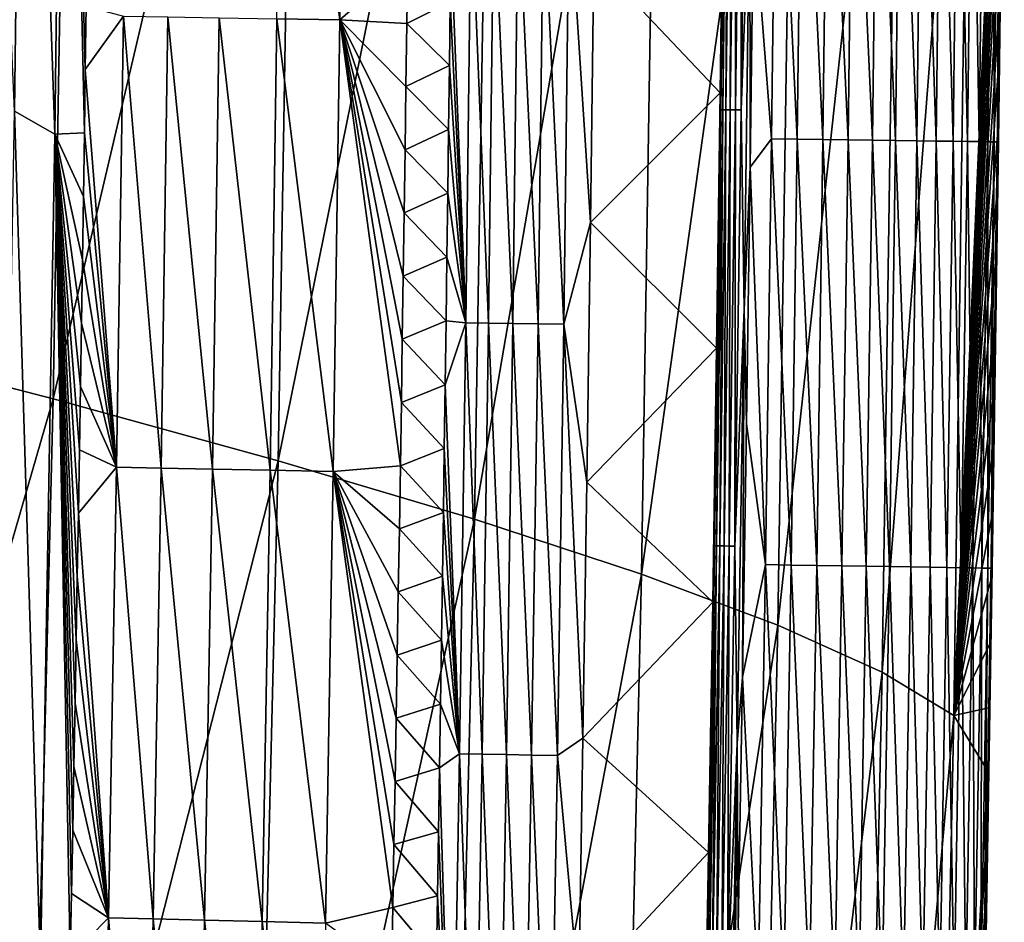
# Model space of a CAD drawing. Header units: millimetres. Extents: x -300 to 300, y -500 to 500.
# Tile 529 of 656: x 282 to 300, y -69 to -53. Entities that reach past the tile are written whole.
import ezdxf

# ---------------------------------------------------------------- set-up
doc = ezdxf.new("R2010")
doc.units = ezdxf.units.MM
doc.header["$LTSCALE"] = 81.481481
for name, color, linetype in [('19', 7, 'CONTINUOUS'), ('21', 7, 'CONTINUOUS'), ('23', 7, 'CONTINUOUS'), ('26', 7, 'CONTINUOUS'), ('27', 7, 'CONTINUOUS'), ('29', 7, 'CONTINUOUS'), ('30', 7, 'CONTINUOUS'), ('32', 7, 'CONTINUOUS')]:
    doc.layers.add(name, color=color, linetype=linetype)

msp = doc.modelspace()

# ---------------------------------------------------------------- linework, layer by layer
at = {"layer": '19', "color": 7, "linetype": 'CONTINUOUS'}
for points in [[(278.052, -58.421, 37.634), (282.905, -40.272, 34.184), (278.381, -39.473, 37.602), (278.052, -58.421, 37.634)], [(282.576, -59.594, 34.215), (282.905, -40.272, 34.184), (278.052, -58.421, 37.634), (282.576, -59.594, 34.215)], [(282.576, -59.594, 34.215), (286.936, -41.029, 30.578), (282.905, -40.272, 34.184), (282.576, -59.594, 34.215)], [(286.609, -60.705, 30.606), (286.936, -41.029, 30.578), (282.576, -59.594, 34.215), (286.609, -60.705, 30.606)], [(286.609, -60.705, 30.606), (290.455, -41.743, 26.779), (286.936, -41.029, 30.578), (286.609, -60.705, 30.606)], [(290.131, -61.751, 26.805), (290.455, -41.743, 26.779), (286.609, -60.705, 30.606), (290.131, -61.751, 26.805)], [(290.131, -61.751, 26.805), (293.442, -42.414, 22.783), (290.455, -41.743, 26.779), (290.131, -61.751, 26.805)], [(293.123, -62.732, 22.805), (293.442, -42.414, 22.783), (290.131, -61.751, 26.805), (293.123, -62.732, 22.805)], [(293.123, -62.732, 22.805), (295.877, -43.04, 18.584), (293.442, -42.414, 22.783), (293.123, -62.732, 22.805)], [(295.564, -63.646, 18.602), (295.877, -43.04, 18.584), (293.123, -62.732, 22.805), (295.564, -63.646, 18.602)], [(295.564, -63.646, 18.602), (297.743, -43.619, 14.177), (295.877, -43.04, 18.584), (295.564, -63.646, 18.602)], [(297.436, -64.491, 14.191), (297.743, -43.619, 14.177), (295.564, -63.646, 18.602), (297.436, -64.491, 14.191)], [(297.436, -64.491, 14.191), (299.017, -44.152, 9.558), (297.743, -43.619, 14.177), (297.436, -64.491, 14.191)], [(298.72, -65.265, 9.567), (299.017, -44.152, 9.558), (297.436, -64.491, 14.191), (298.72, -65.265, 9.567)], [(299.017, -44.152, 9.558), (298.72, -65.265, 9.567), (299.624, -44.576, 5.459), (299.017, -44.152, 9.558)], [(299.624, -44.576, 5.459), (298.72, -65.265, 9.567), (299.612, -45.719, 5.46), (299.624, -44.576, 5.459)], [(299.612, -45.719, 5.46), (298.72, -65.265, 9.567), (299.599, -46.862, 5.461), (299.612, -45.719, 5.46)], [(299.599, -46.862, 5.461), (298.72, -65.265, 9.567), (299.586, -48.005, 5.462), (299.599, -46.862, 5.461)], [(299.586, -48.005, 5.462), (298.72, -65.265, 9.567), (299.573, -49.148, 5.462), (299.586, -48.005, 5.462)], [(299.573, -49.148, 5.462), (298.72, -65.265, 9.567), (299.559, -50.29, 5.463), (299.573, -49.148, 5.462)], [(299.559, -50.29, 5.463), (298.72, -65.265, 9.567), (299.545, -51.432, 5.464), (299.559, -50.29, 5.463)], [(299.545, -51.432, 5.464), (298.72, -65.265, 9.567), (299.531, -52.574, 5.465), (299.545, -51.432, 5.464)], [(299.531, -52.574, 5.465), (298.72, -65.265, 9.567), (299.516, -53.716, 5.466), (299.531, -52.574, 5.465)], [(299.516, -53.716, 5.466), (298.72, -65.265, 9.567), (299.501, -54.858, 5.467), (299.516, -53.716, 5.466)], [(299.501, -54.858, 5.467), (298.72, -65.265, 9.567), (299.485, -56, 5.468), (299.501, -54.858, 5.467)], [(299.485, -56, 5.468), (298.72, -65.265, 9.567), (299.469, -57.141, 5.469), (299.485, -56, 5.468)], [(299.469, -57.141, 5.469), (298.72, -65.265, 9.567), (299.452, -58.283, 5.47), (299.469, -57.141, 5.469)], [(299.452, -58.283, 5.47), (298.72, -65.265, 9.567), (299.436, -59.424, 5.471), (299.452, -58.283, 5.47)], [(277.585, -76.85, 37.679), (282.576, -59.594, 34.215), (278.052, -58.421, 37.634), (277.585, -76.85, 37.679)], [(299.436, -59.424, 5.471), (298.72, -65.265, 9.567), (299.419, -60.565, 5.472), (299.436, -59.424, 5.471)], [(282.11, -78.382, 34.257), (282.576, -59.594, 34.215), (277.585, -76.85, 37.679), (282.11, -78.382, 34.257)], [(282.11, -78.382, 34.257), (286.609, -60.705, 30.606), (282.576, -59.594, 34.215), (282.11, -78.382, 34.257)], [(286.145, -79.83, 30.645), (286.609, -60.705, 30.606), (282.11, -78.382, 34.257), (286.145, -79.83, 30.645)], [(286.145, -79.83, 30.645), (290.131, -61.751, 26.805), (286.609, -60.705, 30.606), (286.145, -79.83, 30.645)], [(299.419, -60.565, 5.472), (298.72, -65.265, 9.567), (299.401, -61.706, 5.473), (299.419, -60.565, 5.472)], [(289.671, -81.193, 26.839), (290.131, -61.751, 26.805), (286.145, -79.83, 30.645), (289.671, -81.193, 26.839)], [(289.671, -81.193, 26.839), (293.123, -62.732, 22.805), (290.131, -61.751, 26.805), (289.671, -81.193, 26.839)], [(299.401, -61.706, 5.473), (298.72, -65.265, 9.567), (299.383, -62.847, 5.475), (299.401, -61.706, 5.473)], [(292.668, -82.468, 22.835), (293.123, -62.732, 22.805), (289.671, -81.193, 26.839), (292.668, -82.468, 22.835)], [(292.668, -82.468, 22.835), (295.564, -63.646, 18.602), (293.123, -62.732, 22.805), (292.668, -82.468, 22.835)], [(299.383, -62.847, 5.475), (298.72, -65.265, 9.567), (299.365, -63.987, 5.476), (299.383, -62.847, 5.475)], [(295.117, -83.653, 18.627), (295.564, -63.646, 18.602), (292.668, -82.468, 22.835), (295.117, -83.653, 18.627)], [(295.117, -83.653, 18.627), (297.436, -64.491, 14.191), (295.564, -63.646, 18.602), (295.117, -83.653, 18.627)], [(299.365, -63.987, 5.476), (298.72, -65.265, 9.567), (299.346, -65.128, 5.477), (299.365, -63.987, 5.476)], [(296.999, -84.747, 14.21), (297.436, -64.491, 14.191), (295.117, -83.653, 18.627), (296.999, -84.747, 14.21)], [(296.999, -84.747, 14.21), (298.72, -65.265, 9.567), (297.436, -64.491, 14.191), (296.999, -84.747, 14.21)], [(298.295, -85.747, 9.579), (298.72, -65.265, 9.567), (296.999, -84.747, 14.21), (298.295, -85.747, 9.579)], [(298.72, -65.265, 9.567), (298.295, -85.747, 9.579), (299.327, -66.268, 5.478), (298.72, -65.265, 9.567)], [(299.346, -65.128, 5.477), (298.72, -65.265, 9.567), (299.327, -66.268, 5.478), (299.346, -65.128, 5.477)], [(299.327, -66.268, 5.478), (298.295, -85.747, 9.579), (299.307, -67.408, 5.479), (299.327, -66.268, 5.478)], [(299.307, -67.408, 5.479), (298.295, -85.747, 9.579), (299.287, -68.548, 5.481), (299.307, -67.408, 5.479)], [(299.287, -68.548, 5.481), (298.295, -85.747, 9.579), (299.267, -69.688, 5.482), (299.287, -68.548, 5.481)]]:
    msp.add_3dface(points, dxfattribs=at)
at = {"layer": '21', "color": 7, "linetype": 'CONTINUOUS'}
for points in [[(281.882, -54.434, 12.679), (281.22, -38.98, 14.123), (282.073, -39.292, 12.687), (281.882, -54.434, 12.679)], [(281.882, -54.434, 12.679), (282.073, -39.292, 12.687), (282.609, -54.847, 11.245), (281.882, -54.434, 12.679)], [(282.609, -54.847, 11.245), (282.073, -39.292, 12.687), (282.798, -39.594, 11.256), (282.609, -54.847, 11.245)], [(282.609, -54.847, 11.245), (282.798, -39.594, 11.256), (283.137, -54.827, 10.029), (282.609, -54.847, 11.245)], [(283.137, -54.827, 10.029), (282.798, -39.594, 11.256), (283.153, -53.692, 10.029), (283.137, -54.827, 10.029)], [(283.153, -53.692, 10.029), (282.798, -39.594, 11.256), (283.169, -52.557, 10.03), (283.153, -53.692, 10.029)], [(281.623, -69.25, 12.669), (281.882, -54.434, 12.679), (282.353, -69.77, 11.229), (281.623, -69.25, 12.669)], [(282.353, -69.77, 11.229), (281.882, -54.434, 12.679), (282.609, -54.847, 11.245), (282.353, -69.77, 11.229)], [(282.353, -69.77, 11.229), (282.609, -54.847, 11.245), (282.885, -69.594, 10.017), (282.353, -69.77, 11.229)], [(283.12, -55.963, 10.028), (282.609, -54.847, 11.245), (283.137, -54.827, 10.029), (283.12, -55.963, 10.028)], [(282.885, -69.594, 10.017), (282.609, -54.847, 11.245), (282.907, -68.457, 10.018), (282.885, -69.594, 10.017)], [(282.907, -68.457, 10.018), (282.609, -54.847, 11.245), (282.929, -67.321, 10.019), (282.907, -68.457, 10.018)], [(282.929, -67.321, 10.019), (282.609, -54.847, 11.245), (282.95, -66.184, 10.02), (282.929, -67.321, 10.019)], [(282.95, -66.184, 10.02), (282.609, -54.847, 11.245), (282.97, -65.048, 10.021), (282.95, -66.184, 10.02)], [(282.97, -65.048, 10.021), (282.609, -54.847, 11.245), (282.991, -63.912, 10.022), (282.97, -65.048, 10.021)], [(282.991, -63.912, 10.022), (282.609, -54.847, 11.245), (283.01, -62.776, 10.023), (282.991, -63.912, 10.022)], [(283.01, -62.776, 10.023), (282.609, -54.847, 11.245), (283.03, -61.64, 10.024), (283.01, -62.776, 10.023)], [(283.03, -61.64, 10.024), (282.609, -54.847, 11.245), (283.049, -60.504, 10.025), (283.03, -61.64, 10.024)], [(283.049, -60.504, 10.025), (282.609, -54.847, 11.245), (283.067, -59.369, 10.025), (283.049, -60.504, 10.025)], [(283.067, -59.369, 10.025), (282.609, -54.847, 11.245), (283.085, -58.233, 10.026), (283.067, -59.369, 10.025)], [(283.085, -58.233, 10.026), (282.609, -54.847, 11.245), (283.103, -57.098, 10.027), (283.085, -58.233, 10.026)], [(283.103, -57.098, 10.027), (282.609, -54.847, 11.245), (283.12, -55.963, 10.028), (283.103, -57.098, 10.027)]]:
    msp.add_3dface(points, dxfattribs=at)
at = {"layer": '23', "color": 7, "linetype": 'CONTINUOUS'}
for points in [[(288.916, -52.863, 2.078), (288.931, -51.731, 2.077), (289.692, -52.476, 1.433), (288.916, -52.863, 2.078)], [(289.678, -53.619, 1.432), (288.916, -52.863, 2.078), (289.692, -52.476, 1.433), (289.678, -53.619, 1.432)], [(288.9, -53.996, 2.079), (288.916, -52.863, 2.078), (289.678, -53.619, 1.432), (288.9, -53.996, 2.079)], [(289.664, -54.763, 1.432), (288.9, -53.996, 2.079), (289.678, -53.619, 1.432), (289.664, -54.763, 1.432)], [(288.885, -55.128, 2.08), (288.9, -53.996, 2.079), (289.664, -54.763, 1.432), (288.885, -55.128, 2.08)], [(289.649, -55.907, 1.432), (288.885, -55.128, 2.08), (289.664, -54.763, 1.432), (289.649, -55.907, 1.432)], [(288.868, -56.261, 2.081), (288.885, -55.128, 2.08), (289.649, -55.907, 1.432), (288.868, -56.261, 2.081)], [(289.635, -57.051, 1.431), (288.868, -56.261, 2.081), (289.649, -55.907, 1.432), (289.635, -57.051, 1.431)], [(288.852, -57.393, 2.082), (288.868, -56.261, 2.081), (289.635, -57.051, 1.431), (288.852, -57.393, 2.082)], [(289.619, -58.195, 1.431), (288.852, -57.393, 2.082), (289.635, -57.051, 1.431), (289.619, -58.195, 1.431)], [(288.835, -58.525, 2.083), (288.852, -57.393, 2.082), (289.619, -58.195, 1.431), (288.835, -58.525, 2.083)], [(289.604, -59.339, 1.431), (288.835, -58.525, 2.083), (289.619, -58.195, 1.431), (289.604, -59.339, 1.431)], [(288.818, -59.657, 2.084), (288.835, -58.525, 2.083), (289.604, -59.339, 1.431), (288.818, -59.657, 2.084)], [(289.588, -60.483, 1.43), (288.818, -59.657, 2.084), (289.604, -59.339, 1.431), (289.588, -60.483, 1.43)], [(288.8, -60.79, 2.085), (288.818, -59.657, 2.084), (289.588, -60.483, 1.43), (288.8, -60.79, 2.085)], [(289.571, -61.628, 1.43), (288.8, -60.79, 2.085), (289.588, -60.483, 1.43), (289.571, -61.628, 1.43)], [(288.782, -61.922, 2.086), (288.8, -60.79, 2.085), (289.571, -61.628, 1.43), (288.782, -61.922, 2.086)], [(289.554, -62.772, 1.429), (288.782, -61.922, 2.086), (289.571, -61.628, 1.43), (289.554, -62.772, 1.429)], [(288.763, -63.053, 2.087), (288.782, -61.922, 2.086), (289.554, -62.772, 1.429), (288.763, -63.053, 2.087)], [(289.537, -63.917, 1.429), (288.763, -63.053, 2.087), (289.554, -62.772, 1.429), (289.537, -63.917, 1.429)], [(288.744, -64.185, 2.088), (288.763, -63.053, 2.087), (289.537, -63.917, 1.429), (288.744, -64.185, 2.088)], [(289.52, -65.062, 1.429), (288.744, -64.185, 2.088), (289.537, -63.917, 1.429), (289.52, -65.062, 1.429)], [(288.725, -65.317, 2.089), (288.744, -64.185, 2.088), (289.52, -65.062, 1.429), (288.725, -65.317, 2.089)], [(289.502, -66.207, 1.428), (288.725, -65.317, 2.089), (289.52, -65.062, 1.429), (289.502, -66.207, 1.428)], [(288.705, -66.449, 2.09), (288.725, -65.317, 2.089), (289.502, -66.207, 1.428), (288.705, -66.449, 2.09)], [(289.484, -67.352, 1.428), (288.705, -66.449, 2.09), (289.502, -66.207, 1.428), (289.484, -67.352, 1.428)], [(288.685, -67.58, 2.091), (288.705, -66.449, 2.09), (289.484, -67.352, 1.428), (288.685, -67.58, 2.091)], [(289.465, -68.497, 1.427), (288.685, -67.58, 2.091), (289.484, -67.352, 1.428), (289.465, -68.497, 1.427)], [(288.664, -68.712, 2.092), (288.685, -67.58, 2.091), (289.465, -68.497, 1.427), (288.664, -68.712, 2.092)], [(289.446, -69.642, 1.427), (288.664, -68.712, 2.092), (289.465, -68.497, 1.427), (289.446, -69.642, 1.427)], [(288.643, -69.843, 2.093), (288.664, -68.712, 2.092), (289.446, -69.642, 1.427), (288.643, -69.843, 2.093)]]:
    msp.add_3dface(points, dxfattribs=at)
at = {"layer": '26', "color": 7, "linetype": 'CONTINUOUS'}
for points in [[(286.683, -44.691, 4.379), (287.716, -52.802, 3.169), (286.584, -52.783, 4.381), (286.683, -44.691, 4.379)], [(287.815, -44.707, 3.165), (287.716, -52.802, 3.169), (286.683, -44.691, 4.379), (287.815, -44.707, 3.165)], [(287.815, -44.707, 3.165), (288.931, -51.731, 2.077), (287.716, -52.802, 3.169), (287.815, -44.707, 3.165)], [(288.931, -51.731, 2.077), (288.916, -52.863, 2.078), (287.716, -52.802, 3.169), (288.931, -51.731, 2.077)], [(283.153, -53.692, 10.029), (283.169, -52.557, 10.03), (283.836, -52.733, 8.529), (283.153, -53.692, 10.029)], [(283.153, -53.692, 10.029), (283.836, -52.733, 8.529), (283.714, -60.814, 8.525), (283.153, -53.692, 10.029)], [(283.836, -52.733, 8.529), (284.513, -60.832, 7.073), (283.714, -60.814, 8.525), (283.836, -52.733, 8.529)], [(284.634, -52.748, 7.075), (284.513, -60.832, 7.073), (283.836, -52.733, 8.529), (284.634, -52.748, 7.075)], [(284.634, -52.748, 7.075), (285.433, -60.852, 5.688), (284.513, -60.832, 7.073), (284.634, -52.748, 7.075)], [(285.553, -52.765, 5.687), (285.433, -60.852, 5.688), (284.634, -52.748, 7.075), (285.553, -52.765, 5.687)], [(285.553, -52.765, 5.687), (286.464, -60.873, 4.384), (285.433, -60.852, 5.688), (285.553, -52.765, 5.687)], [(286.584, -52.783, 4.381), (286.464, -60.873, 4.384), (285.553, -52.765, 5.687), (286.584, -52.783, 4.381)], [(286.584, -52.783, 4.381), (287.597, -60.896, 3.174), (286.464, -60.873, 4.384), (286.584, -52.783, 4.381)], [(287.716, -52.802, 3.169), (287.597, -60.896, 3.174), (286.584, -52.783, 4.381), (287.716, -52.802, 3.169)], [(287.716, -52.802, 3.169), (288.8, -60.79, 2.085), (287.597, -60.896, 3.174), (287.716, -52.802, 3.169)], [(288.916, -52.863, 2.078), (288.9, -53.996, 2.079), (287.716, -52.802, 3.169), (288.916, -52.863, 2.078)], [(288.9, -53.996, 2.079), (288.885, -55.128, 2.08), (287.716, -52.802, 3.169), (288.9, -53.996, 2.079)], [(288.885, -55.128, 2.08), (288.868, -56.261, 2.081), (287.716, -52.802, 3.169), (288.885, -55.128, 2.08)], [(288.868, -56.261, 2.081), (288.852, -57.393, 2.082), (287.716, -52.802, 3.169), (288.868, -56.261, 2.081)], [(288.852, -57.393, 2.082), (288.835, -58.525, 2.083), (287.716, -52.802, 3.169), (288.852, -57.393, 2.082)], [(288.835, -58.525, 2.083), (288.818, -59.657, 2.084), (287.716, -52.802, 3.169), (288.835, -58.525, 2.083)], [(288.818, -59.657, 2.084), (288.8, -60.79, 2.085), (287.716, -52.802, 3.169), (288.818, -59.657, 2.084)], [(283.137, -54.827, 10.029), (283.153, -53.692, 10.029), (283.714, -60.814, 8.525), (283.137, -54.827, 10.029)], [(283.12, -55.963, 10.028), (283.137, -54.827, 10.029), (283.714, -60.814, 8.525), (283.12, -55.963, 10.028)], [(283.103, -57.098, 10.027), (283.12, -55.963, 10.028), (283.714, -60.814, 8.525), (283.103, -57.098, 10.027)], [(283.085, -58.233, 10.026), (283.103, -57.098, 10.027), (283.714, -60.814, 8.525), (283.085, -58.233, 10.026)], [(283.067, -59.369, 10.025), (283.085, -58.233, 10.026), (283.714, -60.814, 8.525), (283.067, -59.369, 10.025)], [(283.049, -60.504, 10.025), (283.067, -59.369, 10.025), (283.714, -60.814, 8.525), (283.049, -60.504, 10.025)], [(283.03, -61.64, 10.024), (283.049, -60.504, 10.025), (283.714, -60.814, 8.525), (283.03, -61.64, 10.024)], [(283.03, -61.64, 10.024), (283.714, -60.814, 8.525), (283.571, -68.893, 8.521), (283.03, -61.64, 10.024)], [(283.714, -60.814, 8.525), (284.371, -68.913, 7.071), (283.571, -68.893, 8.521), (283.714, -60.814, 8.525)], [(284.513, -60.832, 7.073), (284.371, -68.913, 7.071), (283.714, -60.814, 8.525), (284.513, -60.832, 7.073)], [(284.513, -60.832, 7.073), (285.292, -68.936, 5.688), (284.371, -68.913, 7.071), (284.513, -60.832, 7.073)], [(285.433, -60.852, 5.688), (285.292, -68.936, 5.688), (284.513, -60.832, 7.073), (285.433, -60.852, 5.688)], [(285.433, -60.852, 5.688), (286.324, -68.961, 4.387), (285.292, -68.936, 5.688), (285.433, -60.852, 5.688)], [(286.464, -60.873, 4.384), (286.324, -68.961, 4.387), (285.433, -60.852, 5.688), (286.464, -60.873, 4.384)], [(286.464, -60.873, 4.384), (287.457, -68.988, 3.179), (286.324, -68.961, 4.387), (286.464, -60.873, 4.384)], [(287.597, -60.896, 3.174), (287.457, -68.988, 3.179), (286.464, -60.873, 4.384), (287.597, -60.896, 3.174)], [(288.8, -60.79, 2.085), (288.782, -61.922, 2.086), (287.597, -60.896, 3.174), (288.8, -60.79, 2.085)], [(287.597, -60.896, 3.174), (288.664, -68.712, 2.092), (287.457, -68.988, 3.179), (287.597, -60.896, 3.174)], [(288.782, -61.922, 2.086), (288.763, -63.053, 2.087), (287.597, -60.896, 3.174), (288.782, -61.922, 2.086)], [(288.763, -63.053, 2.087), (288.744, -64.185, 2.088), (287.597, -60.896, 3.174), (288.763, -63.053, 2.087)], [(288.744, -64.185, 2.088), (288.725, -65.317, 2.089), (287.597, -60.896, 3.174), (288.744, -64.185, 2.088)], [(288.725, -65.317, 2.089), (288.705, -66.449, 2.09), (287.597, -60.896, 3.174), (288.725, -65.317, 2.089)], [(288.705, -66.449, 2.09), (288.685, -67.58, 2.091), (287.597, -60.896, 3.174), (288.705, -66.449, 2.09)], [(288.685, -67.58, 2.091), (288.664, -68.712, 2.092), (287.597, -60.896, 3.174), (288.685, -67.58, 2.091)], [(283.01, -62.776, 10.023), (283.03, -61.64, 10.024), (283.571, -68.893, 8.521), (283.01, -62.776, 10.023)], [(282.991, -63.912, 10.022), (283.01, -62.776, 10.023), (283.571, -68.893, 8.521), (282.991, -63.912, 10.022)], [(282.97, -65.048, 10.021), (282.991, -63.912, 10.022), (283.571, -68.893, 8.521), (282.97, -65.048, 10.021)], [(282.95, -66.184, 10.02), (282.97, -65.048, 10.021), (283.571, -68.893, 8.521), (282.95, -66.184, 10.02)], [(282.929, -67.321, 10.019), (282.95, -66.184, 10.02), (283.571, -68.893, 8.521), (282.929, -67.321, 10.019)], [(282.907, -68.457, 10.018), (282.929, -67.321, 10.019), (283.571, -68.893, 8.521), (282.907, -68.457, 10.018)], [(282.885, -69.594, 10.017), (282.907, -68.457, 10.018), (283.571, -68.893, 8.521), (282.885, -69.594, 10.017)], [(288.664, -68.712, 2.092), (288.643, -69.843, 2.093), (287.457, -68.988, 3.179), (288.664, -68.712, 2.092)], [(282.885, -69.594, 10.017), (283.571, -68.893, 8.521), (283.406, -76.969, 8.516), (282.885, -69.594, 10.017)], [(283.571, -68.893, 8.521), (284.208, -76.992, 7.069), (283.406, -76.969, 8.516), (283.571, -68.893, 8.521)], [(284.371, -68.913, 7.071), (284.208, -76.992, 7.069), (283.571, -68.893, 8.521), (284.371, -68.913, 7.071)], [(284.371, -68.913, 7.071), (285.13, -77.018, 5.689), (284.208, -76.992, 7.069), (284.371, -68.913, 7.071)], [(285.292, -68.936, 5.688), (285.13, -77.018, 5.689), (284.371, -68.913, 7.071), (285.292, -68.936, 5.688)], [(285.292, -68.936, 5.688), (286.163, -77.047, 4.39), (285.13, -77.018, 5.689), (285.292, -68.936, 5.688)], [(286.324, -68.961, 4.387), (286.163, -77.047, 4.39), (285.292, -68.936, 5.688), (286.324, -68.961, 4.387)], [(286.324, -68.961, 4.387), (287.296, -77.078, 3.185), (286.163, -77.047, 4.39), (286.324, -68.961, 4.387)], [(287.457, -68.988, 3.179), (287.296, -77.078, 3.185), (286.324, -68.961, 4.387), (287.457, -68.988, 3.179)]]:
    msp.add_3dface(points, dxfattribs=at)
at = {"layer": '27', "color": 7, "linetype": 'CONTINUOUS'}
for points in [[(295.454, -54.931, 0.088), (295.129, -50.785, 0.031), (295.548, -47.298, 0.088), (295.454, -54.931, 0.088)], [(295.454, -54.931, 0.088), (295.548, -47.298, 0.088), (295.914, -54.938, 0.198), (295.454, -54.931, 0.088)], [(295.914, -54.938, 0.198), (295.548, -47.298, 0.088), (296.007, -47.303, 0.198), (295.914, -54.938, 0.198)], [(295.914, -54.938, 0.198), (296.007, -47.303, 0.198), (296.372, -54.944, 0.356), (295.914, -54.938, 0.198)], [(296.372, -54.944, 0.356), (296.007, -47.303, 0.198), (296.466, -47.308, 0.355), (296.372, -54.944, 0.356)], [(296.372, -54.944, 0.356), (296.466, -47.308, 0.355), (296.824, -54.95, 0.562), (296.372, -54.944, 0.356)], [(296.824, -54.95, 0.562), (296.466, -47.308, 0.355), (296.917, -47.314, 0.561), (296.824, -54.95, 0.562)], [(296.824, -54.95, 0.562), (296.917, -47.314, 0.561), (297.26, -54.956, 0.817), (296.824, -54.95, 0.562)], [(297.26, -54.956, 0.817), (296.917, -47.314, 0.561), (297.353, -47.319, 0.816), (297.26, -54.956, 0.817)], [(297.26, -54.956, 0.817), (297.353, -47.319, 0.816), (297.673, -54.962, 1.119), (297.26, -54.956, 0.817)], [(297.673, -54.962, 1.119), (297.353, -47.319, 0.816), (297.766, -47.323, 1.117), (297.673, -54.962, 1.119)], [(297.673, -54.962, 1.119), (297.766, -47.323, 1.117), (298.056, -54.967, 1.464), (297.673, -54.962, 1.119)], [(298.056, -54.967, 1.464), (297.766, -47.323, 1.117), (298.148, -47.328, 1.462), (298.056, -54.967, 1.464)], [(298.056, -54.967, 1.464), (298.148, -47.328, 1.462), (298.402, -54.972, 1.848), (298.056, -54.967, 1.464)], [(298.402, -54.972, 1.848), (298.148, -47.328, 1.462), (298.495, -47.332, 1.846), (298.402, -54.972, 1.848)], [(298.402, -54.972, 1.848), (298.495, -47.332, 1.846), (298.706, -54.976, 2.265), (298.402, -54.972, 1.848)], [(298.706, -54.976, 2.265), (298.495, -47.332, 1.846), (298.799, -47.335, 2.261), (298.706, -54.976, 2.265)], [(298.706, -54.976, 2.265), (298.799, -47.335, 2.261), (298.963, -54.979, 2.706), (298.706, -54.976, 2.265)], [(298.963, -54.979, 2.706), (298.799, -47.335, 2.261), (299.056, -47.338, 2.703), (298.963, -54.979, 2.706)], [(298.963, -54.979, 2.706), (299.056, -47.338, 2.703), (299.172, -54.982, 3.166), (298.963, -54.979, 2.706)], [(299.172, -54.982, 3.166), (299.056, -47.338, 2.703), (299.265, -47.34, 3.161), (299.172, -54.982, 3.166)], [(299.172, -54.982, 3.166), (299.265, -47.34, 3.161), (299.331, -54.984, 3.635), (299.172, -54.982, 3.166)], [(299.331, -54.984, 3.635), (299.265, -47.34, 3.161), (299.424, -47.342, 3.63), (299.331, -54.984, 3.635)], [(299.331, -54.984, 3.635), (299.424, -47.342, 3.63), (299.44, -54.985, 4.106), (299.331, -54.984, 3.635)], [(299.44, -54.985, 4.106), (299.424, -47.342, 3.63), (299.534, -47.343, 4.101), (299.44, -54.985, 4.106)], [(299.44, -54.985, 4.106), (299.534, -47.343, 4.101), (299.502, -54.986, 4.573), (299.44, -54.985, 4.106)], [(299.516, -53.716, 5.466), (299.501, -54.858, 5.467), (299.615, -47.344, 5.023), (299.516, -53.716, 5.466)], [(299.615, -47.344, 5.023), (299.501, -54.858, 5.467), (299.521, -54.986, 5.029), (299.615, -47.344, 5.023)], [(299.502, -54.986, 4.573), (299.534, -47.343, 4.101), (299.597, -47.344, 4.568), (299.502, -54.986, 4.573)], [(299.521, -54.986, 5.029), (299.502, -54.986, 4.573), (299.597, -47.344, 4.568), (299.521, -54.986, 5.029)], [(299.531, -52.574, 5.465), (299.516, -53.716, 5.466), (299.615, -47.344, 5.023), (299.531, -52.574, 5.465)], [(299.615, -47.344, 5.023), (299.521, -54.986, 5.029), (299.597, -47.344, 4.568), (299.615, -47.344, 5.023)], [(295.069, -55.442, 0.031), (295.129, -50.785, 0.031), (295.454, -54.931, 0.088), (295.069, -55.442, 0.031)], [(299.501, -54.858, 5.467), (299.485, -56, 5.468), (299.521, -54.986, 5.029), (299.501, -54.858, 5.467)], [(295.344, -62.564, 0.088), (295.069, -55.442, 0.031), (295.454, -54.931, 0.088), (295.344, -62.564, 0.088)], [(295.344, -62.564, 0.088), (295.454, -54.931, 0.088), (295.803, -62.571, 0.198), (295.344, -62.564, 0.088)], [(295.803, -62.571, 0.198), (295.454, -54.931, 0.088), (295.914, -54.938, 0.198), (295.803, -62.571, 0.198)], [(295.803, -62.571, 0.198), (295.914, -54.938, 0.198), (296.262, -62.578, 0.356), (295.803, -62.571, 0.198)], [(296.262, -62.578, 0.356), (295.914, -54.938, 0.198), (296.372, -54.944, 0.356), (296.262, -62.578, 0.356)], [(296.262, -62.578, 0.356), (296.372, -54.944, 0.356), (296.714, -62.585, 0.563), (296.262, -62.578, 0.356)], [(296.714, -62.585, 0.563), (296.372, -54.944, 0.356), (296.824, -54.95, 0.562), (296.714, -62.585, 0.563)], [(296.714, -62.585, 0.563), (296.824, -54.95, 0.562), (297.15, -62.592, 0.818), (296.714, -62.585, 0.563)], [(297.15, -62.592, 0.818), (296.824, -54.95, 0.562), (297.26, -54.956, 0.817), (297.15, -62.592, 0.818)], [(297.15, -62.592, 0.818), (297.26, -54.956, 0.817), (297.564, -62.599, 1.121), (297.15, -62.592, 0.818)], [(297.564, -62.599, 1.121), (297.26, -54.956, 0.817), (297.673, -54.962, 1.119), (297.564, -62.599, 1.121)], [(297.564, -62.599, 1.121), (297.673, -54.962, 1.119), (297.947, -62.605, 1.467), (297.564, -62.599, 1.121)], [(297.947, -62.605, 1.467), (297.673, -54.962, 1.119), (298.056, -54.967, 1.464), (297.947, -62.605, 1.467)], [(297.947, -62.605, 1.467), (298.056, -54.967, 1.464), (298.293, -62.61, 1.851), (297.947, -62.605, 1.467)], [(298.293, -62.61, 1.851), (298.056, -54.967, 1.464), (298.402, -54.972, 1.848), (298.293, -62.61, 1.851)], [(298.293, -62.61, 1.851), (298.402, -54.972, 1.848), (298.597, -62.615, 2.268), (298.293, -62.61, 1.851)], [(298.597, -62.615, 2.268), (298.402, -54.972, 1.848), (298.706, -54.976, 2.265), (298.597, -62.615, 2.268)], [(298.597, -62.615, 2.268), (298.706, -54.976, 2.265), (298.854, -62.619, 2.711), (298.597, -62.615, 2.268)], [(298.854, -62.619, 2.711), (298.706, -54.976, 2.265), (298.963, -54.979, 2.706), (298.854, -62.619, 2.711)], [(298.854, -62.619, 2.711), (298.963, -54.979, 2.706), (299.062, -62.622, 3.171), (298.854, -62.619, 2.711)], [(299.062, -62.622, 3.171), (298.963, -54.979, 2.706), (299.172, -54.982, 3.166), (299.062, -62.622, 3.171)], [(299.062, -62.622, 3.171), (299.172, -54.982, 3.166), (299.221, -62.625, 3.64), (299.062, -62.622, 3.171)], [(299.221, -62.625, 3.64), (299.172, -54.982, 3.166), (299.331, -54.984, 3.635), (299.221, -62.625, 3.64)], [(299.221, -62.625, 3.64), (299.331, -54.984, 3.635), (299.33, -62.626, 4.112), (299.221, -62.625, 3.64)], [(299.33, -62.626, 4.112), (299.331, -54.984, 3.635), (299.44, -54.985, 4.106), (299.33, -62.626, 4.112)], [(299.33, -62.626, 4.112), (299.44, -54.985, 4.106), (299.391, -62.627, 4.58), (299.33, -62.626, 4.112)], [(299.391, -62.627, 4.58), (299.44, -54.985, 4.106), (299.502, -54.986, 4.573), (299.391, -62.627, 4.58)], [(299.409, -62.627, 5.036), (299.391, -62.627, 4.58), (299.502, -54.986, 4.573), (299.409, -62.627, 5.036)], [(299.419, -60.565, 5.472), (299.401, -61.706, 5.473), (299.521, -54.986, 5.029), (299.419, -60.565, 5.472)], [(299.521, -54.986, 5.029), (299.401, -61.706, 5.473), (299.409, -62.627, 5.036), (299.521, -54.986, 5.029)], [(299.521, -54.986, 5.029), (299.409, -62.627, 5.036), (299.502, -54.986, 4.573), (299.521, -54.986, 5.029)], [(299.436, -59.424, 5.471), (299.419, -60.565, 5.472), (299.521, -54.986, 5.029), (299.436, -59.424, 5.471)], [(299.452, -58.283, 5.47), (299.436, -59.424, 5.471), (299.521, -54.986, 5.029), (299.452, -58.283, 5.47)], [(299.469, -57.141, 5.469), (299.452, -58.283, 5.47), (299.521, -54.986, 5.029), (299.469, -57.141, 5.469)], [(299.485, -56, 5.468), (299.469, -57.141, 5.469), (299.521, -54.986, 5.029), (299.485, -56, 5.468)], [(295.003, -60.039, 0.031), (295.069, -55.442, 0.031), (295.344, -62.564, 0.088), (295.003, -60.039, 0.031)], [(294.932, -64.579, 0.031), (295.003, -60.039, 0.031), (295.344, -62.564, 0.088), (294.932, -64.579, 0.031)], [(299.401, -61.706, 5.473), (299.383, -62.847, 5.475), (299.409, -62.627, 5.036), (299.401, -61.706, 5.473)], [(295.215, -70.195, 0.088), (294.932, -64.579, 0.031), (295.344, -62.564, 0.088), (295.215, -70.195, 0.088)], [(295.215, -70.195, 0.088), (295.344, -62.564, 0.088), (295.675, -70.203, 0.199), (295.215, -70.195, 0.088)], [(295.675, -70.203, 0.199), (295.344, -62.564, 0.088), (295.803, -62.571, 0.198), (295.675, -70.203, 0.199)], [(295.675, -70.203, 0.199), (295.803, -62.571, 0.198), (296.135, -70.211, 0.357), (295.675, -70.203, 0.199)], [(296.135, -70.211, 0.357), (295.803, -62.571, 0.198), (296.262, -62.578, 0.356), (296.135, -70.211, 0.357)], [(296.135, -70.211, 0.357), (296.262, -62.578, 0.356), (296.587, -70.219, 0.564), (296.135, -70.211, 0.357)], [(296.587, -70.219, 0.564), (296.262, -62.578, 0.356), (296.714, -62.585, 0.563), (296.587, -70.219, 0.564)], [(296.587, -70.219, 0.564), (296.714, -62.585, 0.563), (297.023, -70.227, 0.82), (296.587, -70.219, 0.564)], [(297.023, -70.227, 0.82), (296.714, -62.585, 0.563), (297.15, -62.592, 0.818), (297.023, -70.227, 0.82)], [(297.023, -70.227, 0.82), (297.15, -62.592, 0.818), (297.437, -70.235, 1.123), (297.023, -70.227, 0.82)], [(297.437, -70.235, 1.123), (297.15, -62.592, 0.818), (297.564, -62.599, 1.121), (297.437, -70.235, 1.123)], [(297.437, -70.235, 1.123), (297.564, -62.599, 1.121), (297.82, -70.242, 1.469), (297.437, -70.235, 1.123)], [(297.82, -70.242, 1.469), (297.564, -62.599, 1.121), (297.947, -62.605, 1.467), (297.82, -70.242, 1.469)], [(297.82, -70.242, 1.469), (297.947, -62.605, 1.467), (298.167, -70.248, 1.855), (297.82, -70.242, 1.469)], [(298.167, -70.248, 1.855), (297.947, -62.605, 1.467), (298.293, -62.61, 1.851), (298.167, -70.248, 1.855)], [(298.167, -70.248, 1.855), (298.293, -62.61, 1.851), (298.47, -70.253, 2.272), (298.167, -70.248, 1.855)], [(298.47, -70.253, 2.272), (298.293, -62.61, 1.851), (298.597, -62.615, 2.268), (298.47, -70.253, 2.272)], [(298.47, -70.253, 2.272), (298.597, -62.615, 2.268), (298.727, -70.258, 2.716), (298.47, -70.253, 2.272)], [(298.727, -70.258, 2.716), (298.597, -62.615, 2.268), (298.854, -62.619, 2.711), (298.727, -70.258, 2.716)], [(298.727, -70.258, 2.716), (298.854, -62.619, 2.711), (298.935, -70.262, 3.176), (298.727, -70.258, 2.716)], [(298.935, -70.262, 3.176), (298.854, -62.619, 2.711), (299.062, -62.622, 3.171), (298.935, -70.262, 3.176)], [(298.935, -70.262, 3.176), (299.062, -62.622, 3.171), (299.093, -70.265, 3.647), (298.935, -70.262, 3.176)], [(299.093, -70.265, 3.647), (299.062, -62.622, 3.171), (299.221, -62.625, 3.64), (299.093, -70.265, 3.647)], [(299.093, -70.265, 3.647), (299.221, -62.625, 3.64), (299.202, -70.267, 4.119), (299.093, -70.265, 3.647)], [(299.202, -70.267, 4.119), (299.221, -62.625, 3.64), (299.33, -62.626, 4.112), (299.202, -70.267, 4.119)], [(299.202, -70.267, 4.119), (299.33, -62.626, 4.112), (299.263, -70.268, 4.587), (299.202, -70.267, 4.119)], [(299.263, -70.268, 4.587), (299.33, -62.626, 4.112), (299.391, -62.627, 4.58), (299.263, -70.268, 4.587)], [(299.28, -70.268, 5.044), (299.263, -70.268, 4.587), (299.391, -62.627, 4.58), (299.28, -70.268, 5.044)], [(299.287, -68.548, 5.481), (299.267, -69.688, 5.482), (299.409, -62.627, 5.036), (299.287, -68.548, 5.481)], [(299.409, -62.627, 5.036), (299.267, -69.688, 5.482), (299.28, -70.268, 5.044), (299.409, -62.627, 5.036)], [(299.409, -62.627, 5.036), (299.28, -70.268, 5.044), (299.391, -62.627, 4.58), (299.409, -62.627, 5.036)], [(299.307, -67.408, 5.479), (299.287, -68.548, 5.481), (299.409, -62.627, 5.036), (299.307, -67.408, 5.479)], [(299.327, -66.268, 5.478), (299.307, -67.408, 5.479), (299.409, -62.627, 5.036), (299.327, -66.268, 5.478)], [(299.346, -65.128, 5.477), (299.327, -66.268, 5.478), (299.409, -62.627, 5.036), (299.346, -65.128, 5.477)], [(299.365, -63.987, 5.476), (299.346, -65.128, 5.477), (299.409, -62.627, 5.036), (299.365, -63.987, 5.476)], [(299.383, -62.847, 5.475), (299.365, -63.987, 5.476), (299.409, -62.627, 5.036), (299.383, -62.847, 5.475)], [(294.855, -69.07, 0.031), (294.932, -64.579, 0.031), (295.215, -70.195, 0.088), (294.855, -69.07, 0.031)]]:
    msp.add_3dface(points, dxfattribs=at)
at = {"layer": '29', "color": 7, "linetype": 'CONTINUOUS'}
for points in [[(294.532, -54.109, 0.5), (292.269, -51.713, 0.5), (294.59, -49.479, 0.5), (294.532, -54.109, 0.5)], [(292.209, -56.431, 0.5), (292.269, -51.713, 0.5), (294.532, -54.109, 0.5), (292.209, -56.431, 0.5)], [(294.468, -58.686, 0.5), (292.209, -56.431, 0.5), (294.532, -54.109, 0.5), (294.468, -58.686, 0.5)], [(292.144, -61.083, 0.5), (292.209, -56.431, 0.5), (294.468, -58.686, 0.5), (292.144, -61.083, 0.5)], [(294.399, -63.235, 0.5), (292.144, -61.083, 0.5), (294.468, -58.686, 0.5), (294.399, -63.235, 0.5)], [(292.073, -65.674, 0.5), (292.144, -61.083, 0.5), (294.399, -63.235, 0.5), (292.073, -65.674, 0.5)], [(294.324, -67.723, 0.5), (292.073, -65.674, 0.5), (294.399, -63.235, 0.5), (294.324, -67.723, 0.5)], [(291.997, -70.214, 0.5), (292.073, -65.674, 0.5), (294.324, -67.723, 0.5), (291.997, -70.214, 0.5)], [(294.245, -72.096, 0.5), (291.997, -70.214, 0.5), (294.324, -67.723, 0.5), (294.245, -72.096, 0.5)]]:
    msp.add_3dface(points, dxfattribs=at)
at = {"layer": '30', "color": 7, "linetype": 'CONTINUOUS'}
for points in [[(294.543, -54.41, 0.404), (294.59, -49.479, 0.5), (294.638, -46.593, 0.404), (294.543, -54.41, 0.404)], [(294.543, -54.41, 0.404), (294.638, -46.593, 0.404), (294.578, -54.41, 0.307), (294.543, -54.41, 0.404)], [(294.578, -54.41, 0.307), (294.638, -46.593, 0.404), (294.674, -46.593, 0.307), (294.578, -54.41, 0.307)], [(294.578, -54.41, 0.307), (294.674, -46.593, 0.307), (294.636, -54.411, 0.216), (294.578, -54.41, 0.307)], [(294.636, -54.411, 0.216), (294.674, -46.593, 0.307), (294.732, -46.594, 0.216), (294.636, -54.411, 0.216)], [(294.636, -54.411, 0.216), (294.732, -46.594, 0.216), (294.714, -54.412, 0.138), (294.636, -54.411, 0.216)], [(294.714, -54.412, 0.138), (294.732, -46.594, 0.216), (294.81, -46.595, 0.138), (294.714, -54.412, 0.138)], [(294.714, -54.412, 0.138), (294.81, -46.595, 0.138), (294.807, -54.413, 0.079), (294.714, -54.412, 0.138)], [(294.807, -54.413, 0.079), (294.81, -46.595, 0.138), (294.902, -46.596, 0.079), (294.807, -54.413, 0.079)], [(294.807, -54.413, 0.079), (294.902, -46.596, 0.079), (294.908, -54.415, 0.042), (294.807, -54.413, 0.079)], [(294.908, -54.415, 0.042), (294.902, -46.596, 0.079), (295.003, -46.597, 0.042), (294.908, -54.415, 0.042)], [(294.908, -54.415, 0.042), (295.003, -46.597, 0.042), (295.062, -50.217, 0.028), (294.908, -54.415, 0.042)], [(294.532, -54.109, 0.5), (294.59, -49.479, 0.5), (294.543, -54.41, 0.404), (294.532, -54.109, 0.5)], [(294.959, -57.99, 0.028), (294.908, -54.415, 0.042), (295.062, -50.217, 0.028), (294.959, -57.99, 0.028)], [(295.069, -55.442, 0.031), (294.959, -57.99, 0.028), (295.062, -50.217, 0.028), (295.069, -55.442, 0.031)], [(295.129, -50.785, 0.031), (295.069, -55.442, 0.031), (295.062, -50.217, 0.028), (295.129, -50.785, 0.031)], [(294.468, -58.686, 0.5), (294.532, -54.109, 0.5), (294.543, -54.41, 0.404), (294.468, -58.686, 0.5)], [(294.429, -62.226, 0.404), (294.468, -58.686, 0.5), (294.543, -54.41, 0.404), (294.429, -62.226, 0.404)], [(294.429, -62.226, 0.404), (294.543, -54.41, 0.404), (294.465, -62.227, 0.307), (294.429, -62.226, 0.404)], [(294.465, -62.227, 0.307), (294.543, -54.41, 0.404), (294.578, -54.41, 0.307), (294.465, -62.227, 0.307)], [(294.465, -62.227, 0.307), (294.578, -54.41, 0.307), (294.523, -62.228, 0.216), (294.465, -62.227, 0.307)], [(294.523, -62.228, 0.216), (294.578, -54.41, 0.307), (294.636, -54.411, 0.216), (294.523, -62.228, 0.216)], [(294.523, -62.228, 0.216), (294.636, -54.411, 0.216), (294.601, -62.229, 0.138), (294.523, -62.228, 0.216)], [(294.601, -62.229, 0.138), (294.636, -54.411, 0.216), (294.714, -54.412, 0.138), (294.601, -62.229, 0.138)], [(294.601, -62.229, 0.138), (294.714, -54.412, 0.138), (294.694, -62.23, 0.079), (294.601, -62.229, 0.138)], [(294.694, -62.23, 0.079), (294.714, -54.412, 0.138), (294.807, -54.413, 0.079), (294.694, -62.23, 0.079)], [(294.694, -62.23, 0.079), (294.807, -54.413, 0.079), (294.794, -62.232, 0.042), (294.694, -62.23, 0.079)], [(294.794, -62.232, 0.042), (294.807, -54.413, 0.079), (294.908, -54.415, 0.042), (294.794, -62.232, 0.042)], [(294.794, -62.232, 0.042), (294.908, -54.415, 0.042), (294.959, -57.99, 0.028), (294.794, -62.232, 0.042)], [(295.069, -55.442, 0.031), (295.003, -60.039, 0.031), (294.959, -57.99, 0.028), (295.069, -55.442, 0.031)], [(294.838, -65.763, 0.028), (294.794, -62.232, 0.042), (294.959, -57.99, 0.028), (294.838, -65.763, 0.028)], [(294.932, -64.579, 0.031), (294.838, -65.763, 0.028), (294.959, -57.99, 0.028), (294.932, -64.579, 0.031)], [(295.003, -60.039, 0.031), (294.932, -64.579, 0.031), (294.959, -57.99, 0.028), (295.003, -60.039, 0.031)], [(294.399, -63.235, 0.5), (294.468, -58.686, 0.5), (294.429, -62.226, 0.404), (294.399, -63.235, 0.5)], [(294.298, -70.043, 0.404), (294.399, -63.235, 0.5), (294.429, -62.226, 0.404), (294.298, -70.043, 0.404)], [(294.298, -70.043, 0.404), (294.429, -62.226, 0.404), (294.333, -70.043, 0.307), (294.298, -70.043, 0.404)], [(294.333, -70.043, 0.307), (294.429, -62.226, 0.404), (294.465, -62.227, 0.307), (294.333, -70.043, 0.307)], [(294.333, -70.043, 0.307), (294.465, -62.227, 0.307), (294.391, -70.044, 0.216), (294.333, -70.043, 0.307)], [(294.391, -70.044, 0.216), (294.465, -62.227, 0.307), (294.523, -62.228, 0.216), (294.391, -70.044, 0.216)], [(294.391, -70.044, 0.216), (294.523, -62.228, 0.216), (294.469, -70.046, 0.138), (294.391, -70.044, 0.216)], [(294.469, -70.046, 0.138), (294.523, -62.228, 0.216), (294.601, -62.229, 0.138), (294.469, -70.046, 0.138)], [(294.469, -70.046, 0.138), (294.601, -62.229, 0.138), (294.562, -70.047, 0.079), (294.469, -70.046, 0.138)], [(294.562, -70.047, 0.079), (294.601, -62.229, 0.138), (294.694, -62.23, 0.079), (294.562, -70.047, 0.079)], [(294.562, -70.047, 0.079), (294.694, -62.23, 0.079), (294.663, -70.049, 0.042), (294.562, -70.047, 0.079)], [(294.663, -70.049, 0.042), (294.694, -62.23, 0.079), (294.794, -62.232, 0.042), (294.663, -70.049, 0.042)], [(294.663, -70.049, 0.042), (294.794, -62.232, 0.042), (294.838, -65.763, 0.028), (294.663, -70.049, 0.042)], [(294.324, -67.723, 0.5), (294.399, -63.235, 0.5), (294.298, -70.043, 0.404), (294.324, -67.723, 0.5)], [(294.932, -64.579, 0.031), (294.855, -69.07, 0.031), (294.838, -65.763, 0.028), (294.932, -64.579, 0.031)], [(294.699, -73.535, 0.028), (294.663, -70.049, 0.042), (294.838, -65.763, 0.028), (294.699, -73.535, 0.028)], [(294.773, -73.514, 0.031), (294.699, -73.535, 0.028), (294.838, -65.763, 0.028), (294.773, -73.514, 0.031)], [(294.855, -69.07, 0.031), (294.773, -73.514, 0.031), (294.838, -65.763, 0.028), (294.855, -69.07, 0.031)], [(294.245, -72.096, 0.5), (294.324, -67.723, 0.5), (294.298, -70.043, 0.404), (294.245, -72.096, 0.5)]]:
    msp.add_3dface(points, dxfattribs=at)
at = {"layer": '32', "color": 7, "linetype": 'CONTINUOUS'}
for points in [[(289.973, -58.231, 1.166), (289.705, -51.332, 1.433), (290.07, -50.507, 1.168), (289.973, -58.231, 1.166)], [(289.973, -58.231, 1.166), (290.07, -50.507, 1.168), (290.38, -58.237, 0.93), (289.973, -58.231, 1.166)], [(290.38, -58.237, 0.93), (290.07, -50.507, 1.168), (290.476, -50.511, 0.931), (290.38, -58.237, 0.93)], [(290.38, -58.237, 0.93), (290.476, -50.511, 0.931), (290.814, -58.243, 0.742), (290.38, -58.237, 0.93)], [(290.814, -58.243, 0.742), (290.476, -50.511, 0.931), (290.911, -50.516, 0.743), (290.814, -58.243, 0.742)], [(290.814, -58.243, 0.742), (290.911, -50.516, 0.743), (291.267, -58.249, 0.607), (290.814, -58.243, 0.742)], [(291.267, -58.249, 0.607), (290.911, -50.516, 0.743), (291.365, -50.522, 0.607), (291.267, -58.249, 0.607)], [(291.267, -58.249, 0.607), (291.365, -50.522, 0.607), (291.73, -58.256, 0.526), (291.267, -58.249, 0.607)], [(291.73, -58.256, 0.526), (291.365, -50.522, 0.607), (291.828, -50.527, 0.526), (291.73, -58.256, 0.526)], [(292.209, -56.431, 0.5), (291.73, -58.256, 0.526), (291.828, -50.527, 0.526), (292.209, -56.431, 0.5)], [(292.269, -51.713, 0.5), (292.209, -56.431, 0.5), (291.828, -50.527, 0.526), (292.269, -51.713, 0.5)], [(289.692, -52.476, 1.433), (289.705, -51.332, 1.433), (289.973, -58.231, 1.166), (289.692, -52.476, 1.433)], [(289.678, -53.619, 1.432), (289.692, -52.476, 1.433), (289.973, -58.231, 1.166), (289.678, -53.619, 1.432)], [(289.664, -54.763, 1.432), (289.678, -53.619, 1.432), (289.973, -58.231, 1.166), (289.664, -54.763, 1.432)], [(289.649, -55.907, 1.432), (289.664, -54.763, 1.432), (289.973, -58.231, 1.166), (289.649, -55.907, 1.432)], [(289.635, -57.051, 1.431), (289.649, -55.907, 1.432), (289.973, -58.231, 1.166), (289.635, -57.051, 1.431)], [(292.209, -56.431, 0.5), (292.144, -61.083, 0.5), (291.73, -58.256, 0.526), (292.209, -56.431, 0.5)], [(289.619, -58.195, 1.431), (289.635, -57.051, 1.431), (289.973, -58.231, 1.166), (289.619, -58.195, 1.431)], [(289.604, -59.339, 1.431), (289.619, -58.195, 1.431), (289.973, -58.231, 1.166), (289.604, -59.339, 1.431)], [(289.86, -65.956, 1.164), (289.604, -59.339, 1.431), (289.973, -58.231, 1.166), (289.86, -65.956, 1.164)], [(289.86, -65.956, 1.164), (289.973, -58.231, 1.166), (290.266, -65.962, 0.929), (289.86, -65.956, 1.164)], [(290.266, -65.962, 0.929), (289.973, -58.231, 1.166), (290.38, -58.237, 0.93), (290.266, -65.962, 0.929)], [(290.266, -65.962, 0.929), (290.38, -58.237, 0.93), (290.7, -65.969, 0.741), (290.266, -65.962, 0.929)], [(290.7, -65.969, 0.741), (290.38, -58.237, 0.93), (290.814, -58.243, 0.742), (290.7, -65.969, 0.741)], [(290.7, -65.969, 0.741), (290.814, -58.243, 0.742), (291.152, -65.977, 0.606), (290.7, -65.969, 0.741)], [(291.152, -65.977, 0.606), (290.814, -58.243, 0.742), (291.267, -58.249, 0.607), (291.152, -65.977, 0.606)], [(291.152, -65.977, 0.606), (291.267, -58.249, 0.607), (291.615, -65.984, 0.526), (291.152, -65.977, 0.606)], [(291.615, -65.984, 0.526), (291.267, -58.249, 0.607), (291.73, -58.256, 0.526), (291.615, -65.984, 0.526)], [(292.073, -65.674, 0.5), (291.615, -65.984, 0.526), (291.73, -58.256, 0.526), (292.073, -65.674, 0.5)], [(292.144, -61.083, 0.5), (292.073, -65.674, 0.5), (291.73, -58.256, 0.526), (292.144, -61.083, 0.5)], [(289.588, -60.483, 1.43), (289.604, -59.339, 1.431), (289.86, -65.956, 1.164), (289.588, -60.483, 1.43)], [(289.571, -61.628, 1.43), (289.588, -60.483, 1.43), (289.86, -65.956, 1.164), (289.571, -61.628, 1.43)], [(289.554, -62.772, 1.429), (289.571, -61.628, 1.43), (289.86, -65.956, 1.164), (289.554, -62.772, 1.429)], [(289.537, -63.917, 1.429), (289.554, -62.772, 1.429), (289.86, -65.956, 1.164), (289.537, -63.917, 1.429)], [(289.52, -65.062, 1.429), (289.537, -63.917, 1.429), (289.86, -65.956, 1.164), (289.52, -65.062, 1.429)], [(289.502, -66.207, 1.428), (289.52, -65.062, 1.429), (289.86, -65.956, 1.164), (289.502, -66.207, 1.428)], [(292.073, -65.674, 0.5), (291.997, -70.214, 0.5), (291.615, -65.984, 0.526), (292.073, -65.674, 0.5)], [(289.73, -73.68, 1.162), (289.502, -66.207, 1.428), (289.86, -65.956, 1.164), (289.73, -73.68, 1.162)], [(289.73, -73.68, 1.162), (289.86, -65.956, 1.164), (290.135, -73.687, 0.928), (289.73, -73.68, 1.162)], [(290.135, -73.687, 0.928), (289.86, -65.956, 1.164), (290.266, -65.962, 0.929), (290.135, -73.687, 0.928)], [(290.135, -73.687, 0.928), (290.266, -65.962, 0.929), (290.568, -73.695, 0.741), (290.135, -73.687, 0.928)], [(290.568, -73.695, 0.741), (290.266, -65.962, 0.929), (290.7, -65.969, 0.741), (290.568, -73.695, 0.741)], [(290.568, -73.695, 0.741), (290.7, -65.969, 0.741), (291.02, -73.704, 0.606), (290.568, -73.695, 0.741)], [(291.02, -73.704, 0.606), (290.7, -65.969, 0.741), (291.152, -65.977, 0.606), (291.02, -73.704, 0.606)], [(291.02, -73.704, 0.606), (291.152, -65.977, 0.606), (291.481, -73.712, 0.526), (291.02, -73.704, 0.606)], [(291.481, -73.712, 0.526), (291.152, -65.977, 0.606), (291.615, -65.984, 0.526), (291.481, -73.712, 0.526)], [(291.997, -70.214, 0.5), (291.481, -73.712, 0.526), (291.615, -65.984, 0.526), (291.997, -70.214, 0.5)], [(289.484, -67.352, 1.428), (289.502, -66.207, 1.428), (289.73, -73.68, 1.162), (289.484, -67.352, 1.428)], [(289.465, -68.497, 1.427), (289.484, -67.352, 1.428), (289.73, -73.68, 1.162), (289.465, -68.497, 1.427)], [(289.446, -69.642, 1.427), (289.465, -68.497, 1.427), (289.73, -73.68, 1.162), (289.446, -69.642, 1.427)]]:
    msp.add_3dface(points, dxfattribs=at)

doc.saveas('drawing.dxf')
